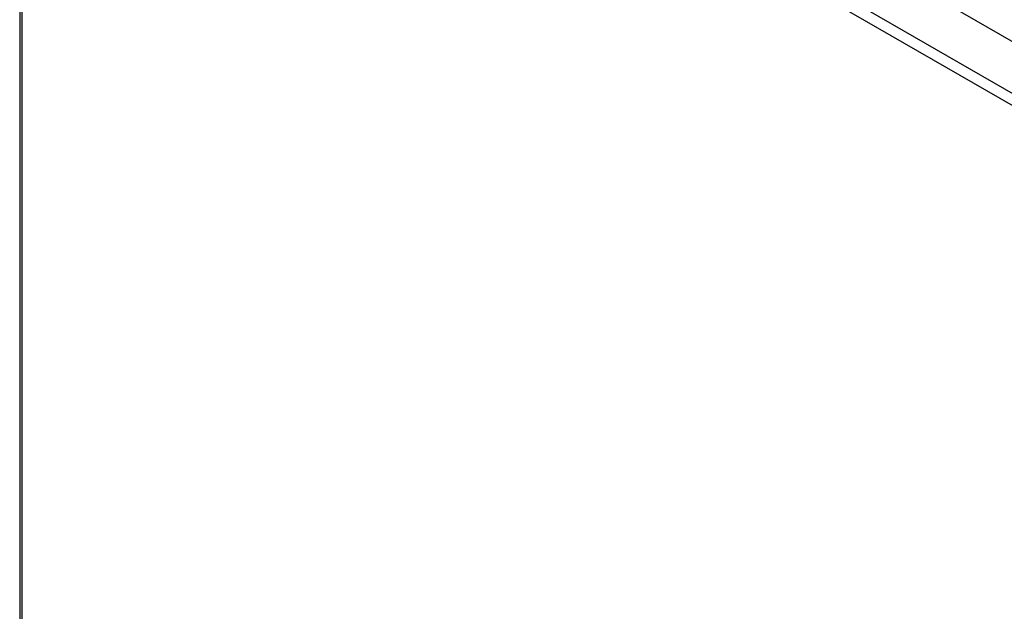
# Model space of a CAD drawing. Header units: inches. Extents: x 20 to 683, y 61 to 320.
# Tile 261 of 280: x 632 to 645, y 265 to 273. Entities that reach past the tile are written whole.
import ezdxf

# ---------------------------------------------------------------- set-up
doc = ezdxf.new("R2010")
doc.units = ezdxf.units.IN
doc.header["$MEASUREMENT"] = 0
doc.layers.add('Visible Edges(ANSI)', color=7, linetype='Continuous', lineweight=25)
doc.layers.add('Visible Tangent Edges(ANSI)', color=7, linetype='Continuous', lineweight=25)

msp = doc.modelspace()

# ---------------------------------------------------------------- linework, layer by layer
at = {"layer": 'Visible Edges(ANSI)'}
for p, q in [((632.486, 279.843), (683.118, 250.685)), ((631.796, 279.422), (631.796, 260.029))]:
    msp.add_line(p, q, dxfattribs=at)
at = {"layer": 'Visible Tangent Edges(ANSI)'}
for p, q in [((631.895, 279.503), (682.528, 250.345)), ((682.458, 250.224), (631.825, 279.381)), ((631.825, 279.381), (631.825, 259.989))]:
    msp.add_line(p, q, dxfattribs=at)

doc.saveas('drawing.dxf')
